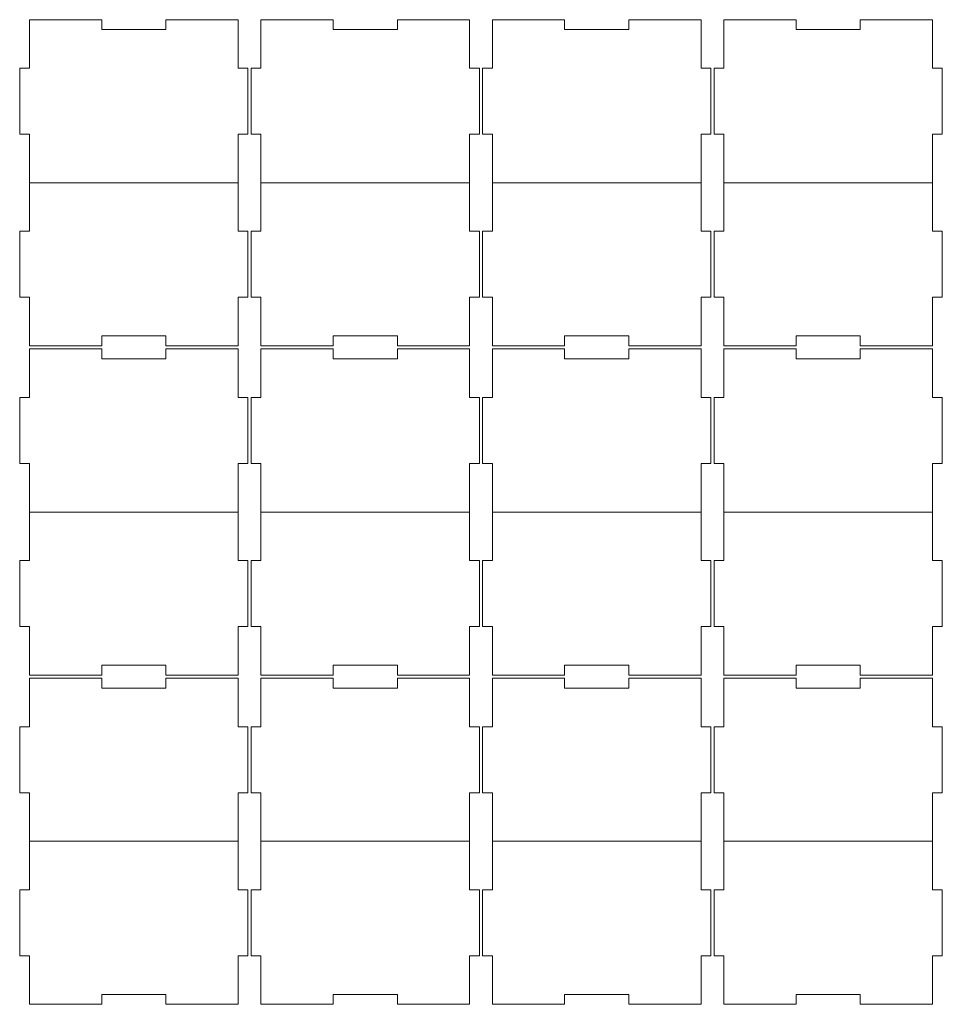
# Model space of a CAD drawing. Header units: millimetres. Extents: x -811 to 1340, y -192 to 870.
# Tile 650 of 656: x 793 to 1076, y 115 to 417. Entities that reach past the tile are written whole.
import ezdxf

# ---------------------------------------------------------------- set-up
doc = ezdxf.new("R2010")
doc.units = ezdxf.units.MM
doc.header["$MEASUREMENT"] = 0
doc.layers.add('layer 1', color=7, linetype='Continuous')

msp = doc.modelspace()

# ---------------------------------------------------------------- linework, layer by layer
at = {"layer": 'layer 1', "color": 250, "lineweight": 9}
for points, knots in [([(837.4125, 417.0378), (837.4125, 417.0378), (859.5625, 417.0378), (859.5625, 417.0378), (859.5625, 417.0378), (859.5625, 417.0378), (859.5625, 402.1878), (859.5625, 402.1878), (859.5625, 402.1878), (859.5625, 402.1878), (862.5625, 402.1878), (862.5625, 402.1878), (862.5625, 402.1878), (862.5625, 402.1878), (862.5625, 381.8878), (862.5625, 381.8878), (862.5625, 381.8878), (862.5625, 381.8878), (859.5625, 381.8878), (859.5625, 381.8878), (859.5625, 381.8878), (859.5625, 381.8878), (859.5625, 367.0378), (859.5625, 367.0378), (859.5625, 367.0378), (859.5625, 367.0378), (795.5625, 367.0378), (795.5625, 367.0378), (795.5625, 367.0378), (795.5625, 367.0378), (795.5625, 381.8878), (795.5625, 381.8878), (795.5625, 381.8878), (795.5625, 381.8878), (792.5625, 381.8878), (792.5625, 381.8878), (792.5625, 381.8878), (792.5625, 381.8878), (792.5625, 402.1878), (792.5625, 402.1878), (792.5625, 402.1878), (792.5625, 402.1878), (795.5625, 402.1878), (795.5625, 402.1878), (795.5625, 402.1878), (795.5625, 402.1878), (795.5625, 417.0378), (795.5625, 417.0378), (795.5625, 417.0378), (795.5625, 417.0378), (817.7125, 417.0378), (817.7125, 417.0378), (817.7125, 417.0378), (817.7125, 417.0378), (817.7125, 414.0378), (817.7125, 414.0378), (817.7125, 414.0378), (817.7125, 414.0378), (837.4125, 414.0378), (837.4125, 414.0378), (837.4125, 414.0378), (837.4125, 414.0378), (837.4125, 417.0378), (837.4125, 417.0378)], [0, 0, 0, 0, 0.05882353, 0.05882353, 0.05882353, 0.05882353, 0.11764706, 0.11764706, 0.11764706, 0.11764706, 0.17647059, 0.17647059, 0.17647059, 0.17647059, 0.23529412, 0.23529412, 0.23529412, 0.23529412, 0.29411765, 0.29411765, 0.29411765, 0.29411765, 0.35294118, 0.35294118, 0.35294118, 0.35294118, 0.41176471, 0.41176471, 0.41176471, 0.41176471, 0.47058824, 0.47058824, 0.47058824, 0.47058824, 0.52941176, 0.52941176, 0.52941176, 0.52941176, 0.58823529, 0.58823529, 0.58823529, 0.58823529, 0.64705882, 0.64705882, 0.64705882, 0.64705882, 0.70588235, 0.70588235, 0.70588235, 0.70588235, 0.76470588, 0.76470588, 0.76470588, 0.76470588, 0.82352941, 0.82352941, 0.82352941, 0.82352941, 0.88235294, 0.88235294, 0.88235294, 0.88235294, 1, 1, 1, 1]), ([(908.4125, 417.0378), (908.4125, 417.0378), (930.5625, 417.0378), (930.5625, 417.0378), (930.5625, 417.0378), (930.5625, 417.0378), (930.5625, 402.1878), (930.5625, 402.1878), (930.5625, 402.1878), (930.5625, 402.1878), (933.5625, 402.1878), (933.5625, 402.1878), (933.5625, 402.1878), (933.5625, 402.1878), (933.5625, 381.8878), (933.5625, 381.8878), (933.5625, 381.8878), (933.5625, 381.8878), (930.5625, 381.8878), (930.5625, 381.8878), (930.5625, 381.8878), (930.5625, 381.8878), (930.5625, 367.0378), (930.5625, 367.0378), (930.5625, 367.0378), (930.5625, 367.0378), (866.5625, 367.0378), (866.5625, 367.0378), (866.5625, 367.0378), (866.5625, 367.0378), (866.5625, 381.8878), (866.5625, 381.8878), (866.5625, 381.8878), (866.5625, 381.8878), (863.5625, 381.8878), (863.5625, 381.8878), (863.5625, 381.8878), (863.5625, 381.8878), (863.5625, 402.1878), (863.5625, 402.1878), (863.5625, 402.1878), (863.5625, 402.1878), (866.5625, 402.1878), (866.5625, 402.1878), (866.5625, 402.1878), (866.5625, 402.1878), (866.5625, 417.0378), (866.5625, 417.0378), (866.5625, 417.0378), (866.5625, 417.0378), (888.7125, 417.0378), (888.7125, 417.0378), (888.7125, 417.0378), (888.7125, 417.0378), (888.7125, 414.0378), (888.7125, 414.0378), (888.7125, 414.0378), (888.7125, 414.0378), (908.4125, 414.0378), (908.4125, 414.0378), (908.4125, 414.0378), (908.4125, 414.0378), (908.4125, 417.0378), (908.4125, 417.0378)], [0, 0, 0, 0, 0.05882353, 0.05882353, 0.05882353, 0.05882353, 0.11764706, 0.11764706, 0.11764706, 0.11764706, 0.17647059, 0.17647059, 0.17647059, 0.17647059, 0.23529412, 0.23529412, 0.23529412, 0.23529412, 0.29411765, 0.29411765, 0.29411765, 0.29411765, 0.35294118, 0.35294118, 0.35294118, 0.35294118, 0.41176471, 0.41176471, 0.41176471, 0.41176471, 0.47058824, 0.47058824, 0.47058824, 0.47058824, 0.52941176, 0.52941176, 0.52941176, 0.52941176, 0.58823529, 0.58823529, 0.58823529, 0.58823529, 0.64705882, 0.64705882, 0.64705882, 0.64705882, 0.70588235, 0.70588235, 0.70588235, 0.70588235, 0.76470588, 0.76470588, 0.76470588, 0.76470588, 0.82352941, 0.82352941, 0.82352941, 0.82352941, 0.88235294, 0.88235294, 0.88235294, 0.88235294, 1, 1, 1, 1]), ([(979.4125, 417.0378), (979.4125, 417.0378), (1001.5625, 417.0378), (1001.5625, 417.0378), (1001.5625, 417.0378), (1001.5625, 417.0378), (1001.5625, 402.1878), (1001.5625, 402.1878), (1001.5625, 402.1878), (1001.5625, 402.1878), (1004.5625, 402.1878), (1004.5625, 402.1878), (1004.5625, 402.1878), (1004.5625, 402.1878), (1004.5625, 381.8878), (1004.5625, 381.8878), (1004.5625, 381.8878), (1004.5625, 381.8878), (1001.5625, 381.8878), (1001.5625, 381.8878), (1001.5625, 381.8878), (1001.5625, 381.8878), (1001.5625, 367.0378), (1001.5625, 367.0378), (1001.5625, 367.0378), (1001.5625, 367.0378), (937.5625, 367.0378), (937.5625, 367.0378), (937.5625, 367.0378), (937.5625, 367.0378), (937.5625, 381.8878), (937.5625, 381.8878), (937.5625, 381.8878), (937.5625, 381.8878), (934.5625, 381.8878), (934.5625, 381.8878), (934.5625, 381.8878), (934.5625, 381.8878), (934.5625, 402.1878), (934.5625, 402.1878), (934.5625, 402.1878), (934.5625, 402.1878), (937.5625, 402.1878), (937.5625, 402.1878), (937.5625, 402.1878), (937.5625, 402.1878), (937.5625, 417.0378), (937.5625, 417.0378), (937.5625, 417.0378), (937.5625, 417.0378), (959.7125, 417.0378), (959.7125, 417.0378), (959.7125, 417.0378), (959.7125, 417.0378), (959.7125, 414.0378), (959.7125, 414.0378), (959.7125, 414.0378), (959.7125, 414.0378), (979.4125, 414.0378), (979.4125, 414.0378), (979.4125, 414.0378), (979.4125, 414.0378), (979.4125, 417.0378), (979.4125, 417.0378)], [0, 0, 0, 0, 0.05882353, 0.05882353, 0.05882353, 0.05882353, 0.11764706, 0.11764706, 0.11764706, 0.11764706, 0.17647059, 0.17647059, 0.17647059, 0.17647059, 0.23529412, 0.23529412, 0.23529412, 0.23529412, 0.29411765, 0.29411765, 0.29411765, 0.29411765, 0.35294118, 0.35294118, 0.35294118, 0.35294118, 0.41176471, 0.41176471, 0.41176471, 0.41176471, 0.47058824, 0.47058824, 0.47058824, 0.47058824, 0.52941176, 0.52941176, 0.52941176, 0.52941176, 0.58823529, 0.58823529, 0.58823529, 0.58823529, 0.64705882, 0.64705882, 0.64705882, 0.64705882, 0.70588235, 0.70588235, 0.70588235, 0.70588235, 0.76470588, 0.76470588, 0.76470588, 0.76470588, 0.82352941, 0.82352941, 0.82352941, 0.82352941, 0.88235294, 0.88235294, 0.88235294, 0.88235294, 1, 1, 1, 1]), ([(1050.4125, 417.0378), (1050.4125, 417.0378), (1072.5625, 417.0378), (1072.5625, 417.0378), (1072.5625, 417.0378), (1072.5625, 417.0378), (1072.5625, 402.1878), (1072.5625, 402.1878), (1072.5625, 402.1878), (1072.5625, 402.1878), (1075.5625, 402.1878), (1075.5625, 402.1878), (1075.5625, 402.1878), (1075.5625, 402.1878), (1075.5625, 381.8878), (1075.5625, 381.8878), (1075.5625, 381.8878), (1075.5625, 381.8878), (1072.5625, 381.8878), (1072.5625, 381.8878), (1072.5625, 381.8878), (1072.5625, 381.8878), (1072.5625, 367.0378), (1072.5625, 367.0378), (1072.5625, 367.0378), (1072.5625, 367.0378), (1008.5625, 367.0378), (1008.5625, 367.0378), (1008.5625, 367.0378), (1008.5625, 367.0378), (1008.5625, 381.8878), (1008.5625, 381.8878), (1008.5625, 381.8878), (1008.5625, 381.8878), (1005.5625, 381.8878), (1005.5625, 381.8878), (1005.5625, 381.8878), (1005.5625, 381.8878), (1005.5625, 402.1878), (1005.5625, 402.1878), (1005.5625, 402.1878), (1005.5625, 402.1878), (1008.5625, 402.1878), (1008.5625, 402.1878), (1008.5625, 402.1878), (1008.5625, 402.1878), (1008.5625, 417.0378), (1008.5625, 417.0378), (1008.5625, 417.0378), (1008.5625, 417.0378), (1030.7125, 417.0378), (1030.7125, 417.0378), (1030.7125, 417.0378), (1030.7125, 417.0378), (1030.7125, 414.0378), (1030.7125, 414.0378), (1030.7125, 414.0378), (1030.7125, 414.0378), (1050.4125, 414.0378), (1050.4125, 414.0378), (1050.4125, 414.0378), (1050.4125, 414.0378), (1050.4125, 417.0378), (1050.4125, 417.0378)], [0, 0, 0, 0, 0.05882353, 0.05882353, 0.05882353, 0.05882353, 0.11764706, 0.11764706, 0.11764706, 0.11764706, 0.17647059, 0.17647059, 0.17647059, 0.17647059, 0.23529412, 0.23529412, 0.23529412, 0.23529412, 0.29411765, 0.29411765, 0.29411765, 0.29411765, 0.35294118, 0.35294118, 0.35294118, 0.35294118, 0.41176471, 0.41176471, 0.41176471, 0.41176471, 0.47058824, 0.47058824, 0.47058824, 0.47058824, 0.52941176, 0.52941176, 0.52941176, 0.52941176, 0.58823529, 0.58823529, 0.58823529, 0.58823529, 0.64705882, 0.64705882, 0.64705882, 0.64705882, 0.70588235, 0.70588235, 0.70588235, 0.70588235, 0.76470588, 0.76470588, 0.76470588, 0.76470588, 0.82352941, 0.82352941, 0.82352941, 0.82352941, 0.88235294, 0.88235294, 0.88235294, 0.88235294, 1, 1, 1, 1]), ([(859.5625, 367.0378), (859.5625, 367.0378), (859.5625, 352.1878), (859.5625, 352.1878), (859.5625, 352.1878), (859.5625, 352.1878), (862.5625, 352.1878), (862.5625, 352.1878), (862.5625, 352.1878), (862.5625, 352.1878), (862.5625, 331.8878), (862.5625, 331.8878), (862.5625, 331.8878), (862.5625, 331.8878), (859.5625, 331.8878), (859.5625, 331.8878), (859.5625, 331.8878), (859.5625, 331.8878), (859.5625, 317.0378), (859.5625, 317.0378), (859.5625, 317.0378), (859.5625, 317.0378), (837.4125, 317.0378), (837.4125, 317.0378), (837.4125, 317.0378), (837.4125, 317.0378), (837.4125, 320.0378), (837.4125, 320.0378), (837.4125, 320.0378), (837.4125, 320.0378), (817.7125, 320.0378), (817.7125, 320.0378), (817.7125, 320.0378), (817.7125, 320.0378), (817.7125, 317.0378), (817.7125, 317.0378), (817.7125, 317.0378), (817.7125, 317.0378), (795.5625, 317.0378), (795.5625, 317.0378), (795.5625, 317.0378), (795.5625, 317.0378), (795.5625, 331.8878), (795.5625, 331.8878), (795.5625, 331.8878), (795.5625, 331.8878), (792.5625, 331.8878), (792.5625, 331.8878), (792.5625, 331.8878), (792.5625, 331.8878), (792.5625, 352.1878), (792.5625, 352.1878), (792.5625, 352.1878), (792.5625, 352.1878), (795.5625, 352.1878), (795.5625, 352.1878), (795.5625, 352.1878), (795.5625, 352.1878), (795.5625, 367.0378), (795.5625, 367.0378)], [0, 0, 0, 0, 0.0625, 0.0625, 0.0625, 0.0625, 0.125, 0.125, 0.125, 0.125, 0.1875, 0.1875, 0.1875, 0.1875, 0.25, 0.25, 0.25, 0.25, 0.3125, 0.3125, 0.3125, 0.3125, 0.375, 0.375, 0.375, 0.375, 0.4375, 0.4375, 0.4375, 0.4375, 0.5, 0.5, 0.5, 0.5, 0.5625, 0.5625, 0.5625, 0.5625, 0.625, 0.625, 0.625, 0.625, 0.6875, 0.6875, 0.6875, 0.6875, 0.75, 0.75, 0.75, 0.75, 0.8125, 0.8125, 0.8125, 0.8125, 0.875, 0.875, 0.875, 0.875, 1, 1, 1, 1]), ([(930.5625, 367.0378), (930.5625, 367.0378), (930.5625, 352.1878), (930.5625, 352.1878), (930.5625, 352.1878), (930.5625, 352.1878), (933.5625, 352.1878), (933.5625, 352.1878), (933.5625, 352.1878), (933.5625, 352.1878), (933.5625, 331.8878), (933.5625, 331.8878), (933.5625, 331.8878), (933.5625, 331.8878), (930.5625, 331.8878), (930.5625, 331.8878), (930.5625, 331.8878), (930.5625, 331.8878), (930.5625, 317.0378), (930.5625, 317.0378), (930.5625, 317.0378), (930.5625, 317.0378), (908.4125, 317.0378), (908.4125, 317.0378), (908.4125, 317.0378), (908.4125, 317.0378), (908.4125, 320.0378), (908.4125, 320.0378), (908.4125, 320.0378), (908.4125, 320.0378), (888.7125, 320.0378), (888.7125, 320.0378), (888.7125, 320.0378), (888.7125, 320.0378), (888.7125, 317.0378), (888.7125, 317.0378), (888.7125, 317.0378), (888.7125, 317.0378), (866.5625, 317.0378), (866.5625, 317.0378), (866.5625, 317.0378), (866.5625, 317.0378), (866.5625, 331.8878), (866.5625, 331.8878), (866.5625, 331.8878), (866.5625, 331.8878), (863.5625, 331.8878), (863.5625, 331.8878), (863.5625, 331.8878), (863.5625, 331.8878), (863.5625, 352.1878), (863.5625, 352.1878), (863.5625, 352.1878), (863.5625, 352.1878), (866.5625, 352.1878), (866.5625, 352.1878), (866.5625, 352.1878), (866.5625, 352.1878), (866.5625, 367.0378), (866.5625, 367.0378)], [0, 0, 0, 0, 0.0625, 0.0625, 0.0625, 0.0625, 0.125, 0.125, 0.125, 0.125, 0.1875, 0.1875, 0.1875, 0.1875, 0.25, 0.25, 0.25, 0.25, 0.3125, 0.3125, 0.3125, 0.3125, 0.375, 0.375, 0.375, 0.375, 0.4375, 0.4375, 0.4375, 0.4375, 0.5, 0.5, 0.5, 0.5, 0.5625, 0.5625, 0.5625, 0.5625, 0.625, 0.625, 0.625, 0.625, 0.6875, 0.6875, 0.6875, 0.6875, 0.75, 0.75, 0.75, 0.75, 0.8125, 0.8125, 0.8125, 0.8125, 0.875, 0.875, 0.875, 0.875, 1, 1, 1, 1]), ([(1001.5625, 367.0378), (1001.5625, 367.0378), (1001.5625, 352.1878), (1001.5625, 352.1878), (1001.5625, 352.1878), (1001.5625, 352.1878), (1004.5625, 352.1878), (1004.5625, 352.1878), (1004.5625, 352.1878), (1004.5625, 352.1878), (1004.5625, 331.8878), (1004.5625, 331.8878), (1004.5625, 331.8878), (1004.5625, 331.8878), (1001.5625, 331.8878), (1001.5625, 331.8878), (1001.5625, 331.8878), (1001.5625, 331.8878), (1001.5625, 317.0378), (1001.5625, 317.0378), (1001.5625, 317.0378), (1001.5625, 317.0378), (979.4125, 317.0378), (979.4125, 317.0378), (979.4125, 317.0378), (979.4125, 317.0378), (979.4125, 320.0378), (979.4125, 320.0378), (979.4125, 320.0378), (979.4125, 320.0378), (959.7125, 320.0378), (959.7125, 320.0378), (959.7125, 320.0378), (959.7125, 320.0378), (959.7125, 317.0378), (959.7125, 317.0378), (959.7125, 317.0378), (959.7125, 317.0378), (937.5625, 317.0378), (937.5625, 317.0378), (937.5625, 317.0378), (937.5625, 317.0378), (937.5625, 331.8878), (937.5625, 331.8878), (937.5625, 331.8878), (937.5625, 331.8878), (934.5625, 331.8878), (934.5625, 331.8878), (934.5625, 331.8878), (934.5625, 331.8878), (934.5625, 352.1878), (934.5625, 352.1878), (934.5625, 352.1878), (934.5625, 352.1878), (937.5625, 352.1878), (937.5625, 352.1878), (937.5625, 352.1878), (937.5625, 352.1878), (937.5625, 367.0378), (937.5625, 367.0378)], [0, 0, 0, 0, 0.0625, 0.0625, 0.0625, 0.0625, 0.125, 0.125, 0.125, 0.125, 0.1875, 0.1875, 0.1875, 0.1875, 0.25, 0.25, 0.25, 0.25, 0.3125, 0.3125, 0.3125, 0.3125, 0.375, 0.375, 0.375, 0.375, 0.4375, 0.4375, 0.4375, 0.4375, 0.5, 0.5, 0.5, 0.5, 0.5625, 0.5625, 0.5625, 0.5625, 0.625, 0.625, 0.625, 0.625, 0.6875, 0.6875, 0.6875, 0.6875, 0.75, 0.75, 0.75, 0.75, 0.8125, 0.8125, 0.8125, 0.8125, 0.875, 0.875, 0.875, 0.875, 1, 1, 1, 1]), ([(1072.5625, 367.0378), (1072.5625, 367.0378), (1072.5625, 352.1878), (1072.5625, 352.1878), (1072.5625, 352.1878), (1072.5625, 352.1878), (1075.5625, 352.1878), (1075.5625, 352.1878), (1075.5625, 352.1878), (1075.5625, 352.1878), (1075.5625, 331.8878), (1075.5625, 331.8878), (1075.5625, 331.8878), (1075.5625, 331.8878), (1072.5625, 331.8878), (1072.5625, 331.8878), (1072.5625, 331.8878), (1072.5625, 331.8878), (1072.5625, 317.0378), (1072.5625, 317.0378), (1072.5625, 317.0378), (1072.5625, 317.0378), (1050.4125, 317.0378), (1050.4125, 317.0378), (1050.4125, 317.0378), (1050.4125, 317.0378), (1050.4125, 320.0378), (1050.4125, 320.0378), (1050.4125, 320.0378), (1050.4125, 320.0378), (1030.7125, 320.0378), (1030.7125, 320.0378), (1030.7125, 320.0378), (1030.7125, 320.0378), (1030.7125, 317.0378), (1030.7125, 317.0378), (1030.7125, 317.0378), (1030.7125, 317.0378), (1008.5625, 317.0378), (1008.5625, 317.0378), (1008.5625, 317.0378), (1008.5625, 317.0378), (1008.5625, 331.8878), (1008.5625, 331.8878), (1008.5625, 331.8878), (1008.5625, 331.8878), (1005.5625, 331.8878), (1005.5625, 331.8878), (1005.5625, 331.8878), (1005.5625, 331.8878), (1005.5625, 352.1878), (1005.5625, 352.1878), (1005.5625, 352.1878), (1005.5625, 352.1878), (1008.5625, 352.1878), (1008.5625, 352.1878), (1008.5625, 352.1878), (1008.5625, 352.1878), (1008.5625, 367.0378), (1008.5625, 367.0378)], [0, 0, 0, 0, 0.0625, 0.0625, 0.0625, 0.0625, 0.125, 0.125, 0.125, 0.125, 0.1875, 0.1875, 0.1875, 0.1875, 0.25, 0.25, 0.25, 0.25, 0.3125, 0.3125, 0.3125, 0.3125, 0.375, 0.375, 0.375, 0.375, 0.4375, 0.4375, 0.4375, 0.4375, 0.5, 0.5, 0.5, 0.5, 0.5625, 0.5625, 0.5625, 0.5625, 0.625, 0.625, 0.625, 0.625, 0.6875, 0.6875, 0.6875, 0.6875, 0.75, 0.75, 0.75, 0.75, 0.8125, 0.8125, 0.8125, 0.8125, 0.875, 0.875, 0.875, 0.875, 1, 1, 1, 1]), ([(837.4125, 316.0378), (837.4125, 316.0378), (859.5625, 316.0378), (859.5625, 316.0378), (859.5625, 316.0378), (859.5625, 316.0378), (859.5625, 301.1878), (859.5625, 301.1878), (859.5625, 301.1878), (859.5625, 301.1878), (862.5625, 301.1878), (862.5625, 301.1878), (862.5625, 301.1878), (862.5625, 301.1878), (862.5625, 280.8878), (862.5625, 280.8878), (862.5625, 280.8878), (862.5625, 280.8878), (859.5625, 280.8878), (859.5625, 280.8878), (859.5625, 280.8878), (859.5625, 280.8878), (859.5625, 266.0378), (859.5625, 266.0378), (859.5625, 266.0378), (859.5625, 266.0378), (795.5625, 266.0378), (795.5625, 266.0378), (795.5625, 266.0378), (795.5625, 266.0378), (795.5625, 280.8878), (795.5625, 280.8878), (795.5625, 280.8878), (795.5625, 280.8878), (792.5625, 280.8878), (792.5625, 280.8878), (792.5625, 280.8878), (792.5625, 280.8878), (792.5625, 301.1878), (792.5625, 301.1878), (792.5625, 301.1878), (792.5625, 301.1878), (795.5625, 301.1878), (795.5625, 301.1878), (795.5625, 301.1878), (795.5625, 301.1878), (795.5625, 316.0378), (795.5625, 316.0378), (795.5625, 316.0378), (795.5625, 316.0378), (817.7125, 316.0378), (817.7125, 316.0378), (817.7125, 316.0378), (817.7125, 316.0378), (817.7125, 313.0378), (817.7125, 313.0378), (817.7125, 313.0378), (817.7125, 313.0378), (837.4125, 313.0378), (837.4125, 313.0378), (837.4125, 313.0378), (837.4125, 313.0378), (837.4125, 316.0378), (837.4125, 316.0378)], [0, 0, 0, 0, 0.05882353, 0.05882353, 0.05882353, 0.05882353, 0.11764706, 0.11764706, 0.11764706, 0.11764706, 0.17647059, 0.17647059, 0.17647059, 0.17647059, 0.23529412, 0.23529412, 0.23529412, 0.23529412, 0.29411765, 0.29411765, 0.29411765, 0.29411765, 0.35294118, 0.35294118, 0.35294118, 0.35294118, 0.41176471, 0.41176471, 0.41176471, 0.41176471, 0.47058824, 0.47058824, 0.47058824, 0.47058824, 0.52941176, 0.52941176, 0.52941176, 0.52941176, 0.58823529, 0.58823529, 0.58823529, 0.58823529, 0.64705882, 0.64705882, 0.64705882, 0.64705882, 0.70588235, 0.70588235, 0.70588235, 0.70588235, 0.76470588, 0.76470588, 0.76470588, 0.76470588, 0.82352941, 0.82352941, 0.82352941, 0.82352941, 0.88235294, 0.88235294, 0.88235294, 0.88235294, 1, 1, 1, 1]), ([(908.4125, 316.0378), (908.4125, 316.0378), (930.5625, 316.0378), (930.5625, 316.0378), (930.5625, 316.0378), (930.5625, 316.0378), (930.5625, 301.1878), (930.5625, 301.1878), (930.5625, 301.1878), (930.5625, 301.1878), (933.5625, 301.1878), (933.5625, 301.1878), (933.5625, 301.1878), (933.5625, 301.1878), (933.5625, 280.8878), (933.5625, 280.8878), (933.5625, 280.8878), (933.5625, 280.8878), (930.5625, 280.8878), (930.5625, 280.8878), (930.5625, 280.8878), (930.5625, 280.8878), (930.5625, 266.0378), (930.5625, 266.0378), (930.5625, 266.0378), (930.5625, 266.0378), (866.5625, 266.0378), (866.5625, 266.0378), (866.5625, 266.0378), (866.5625, 266.0378), (866.5625, 280.8878), (866.5625, 280.8878), (866.5625, 280.8878), (866.5625, 280.8878), (863.5625, 280.8878), (863.5625, 280.8878), (863.5625, 280.8878), (863.5625, 280.8878), (863.5625, 301.1878), (863.5625, 301.1878), (863.5625, 301.1878), (863.5625, 301.1878), (866.5625, 301.1878), (866.5625, 301.1878), (866.5625, 301.1878), (866.5625, 301.1878), (866.5625, 316.0378), (866.5625, 316.0378), (866.5625, 316.0378), (866.5625, 316.0378), (888.7125, 316.0378), (888.7125, 316.0378), (888.7125, 316.0378), (888.7125, 316.0378), (888.7125, 313.0378), (888.7125, 313.0378), (888.7125, 313.0378), (888.7125, 313.0378), (908.4125, 313.0378), (908.4125, 313.0378), (908.4125, 313.0378), (908.4125, 313.0378), (908.4125, 316.0378), (908.4125, 316.0378)], [0, 0, 0, 0, 0.05882353, 0.05882353, 0.05882353, 0.05882353, 0.11764706, 0.11764706, 0.11764706, 0.11764706, 0.17647059, 0.17647059, 0.17647059, 0.17647059, 0.23529412, 0.23529412, 0.23529412, 0.23529412, 0.29411765, 0.29411765, 0.29411765, 0.29411765, 0.35294118, 0.35294118, 0.35294118, 0.35294118, 0.41176471, 0.41176471, 0.41176471, 0.41176471, 0.47058824, 0.47058824, 0.47058824, 0.47058824, 0.52941176, 0.52941176, 0.52941176, 0.52941176, 0.58823529, 0.58823529, 0.58823529, 0.58823529, 0.64705882, 0.64705882, 0.64705882, 0.64705882, 0.70588235, 0.70588235, 0.70588235, 0.70588235, 0.76470588, 0.76470588, 0.76470588, 0.76470588, 0.82352941, 0.82352941, 0.82352941, 0.82352941, 0.88235294, 0.88235294, 0.88235294, 0.88235294, 1, 1, 1, 1]), ([(979.4125, 316.0378), (979.4125, 316.0378), (1001.5625, 316.0378), (1001.5625, 316.0378), (1001.5625, 316.0378), (1001.5625, 316.0378), (1001.5625, 301.1878), (1001.5625, 301.1878), (1001.5625, 301.1878), (1001.5625, 301.1878), (1004.5625, 301.1878), (1004.5625, 301.1878), (1004.5625, 301.1878), (1004.5625, 301.1878), (1004.5625, 280.8878), (1004.5625, 280.8878), (1004.5625, 280.8878), (1004.5625, 280.8878), (1001.5625, 280.8878), (1001.5625, 280.8878), (1001.5625, 280.8878), (1001.5625, 280.8878), (1001.5625, 266.0378), (1001.5625, 266.0378), (1001.5625, 266.0378), (1001.5625, 266.0378), (937.5625, 266.0378), (937.5625, 266.0378), (937.5625, 266.0378), (937.5625, 266.0378), (937.5625, 280.8878), (937.5625, 280.8878), (937.5625, 280.8878), (937.5625, 280.8878), (934.5625, 280.8878), (934.5625, 280.8878), (934.5625, 280.8878), (934.5625, 280.8878), (934.5625, 301.1878), (934.5625, 301.1878), (934.5625, 301.1878), (934.5625, 301.1878), (937.5625, 301.1878), (937.5625, 301.1878), (937.5625, 301.1878), (937.5625, 301.1878), (937.5625, 316.0378), (937.5625, 316.0378), (937.5625, 316.0378), (937.5625, 316.0378), (959.7125, 316.0378), (959.7125, 316.0378), (959.7125, 316.0378), (959.7125, 316.0378), (959.7125, 313.0378), (959.7125, 313.0378), (959.7125, 313.0378), (959.7125, 313.0378), (979.4125, 313.0378), (979.4125, 313.0378), (979.4125, 313.0378), (979.4125, 313.0378), (979.4125, 316.0378), (979.4125, 316.0378)], [0, 0, 0, 0, 0.05882353, 0.05882353, 0.05882353, 0.05882353, 0.11764706, 0.11764706, 0.11764706, 0.11764706, 0.17647059, 0.17647059, 0.17647059, 0.17647059, 0.23529412, 0.23529412, 0.23529412, 0.23529412, 0.29411765, 0.29411765, 0.29411765, 0.29411765, 0.35294118, 0.35294118, 0.35294118, 0.35294118, 0.41176471, 0.41176471, 0.41176471, 0.41176471, 0.47058824, 0.47058824, 0.47058824, 0.47058824, 0.52941176, 0.52941176, 0.52941176, 0.52941176, 0.58823529, 0.58823529, 0.58823529, 0.58823529, 0.64705882, 0.64705882, 0.64705882, 0.64705882, 0.70588235, 0.70588235, 0.70588235, 0.70588235, 0.76470588, 0.76470588, 0.76470588, 0.76470588, 0.82352941, 0.82352941, 0.82352941, 0.82352941, 0.88235294, 0.88235294, 0.88235294, 0.88235294, 1, 1, 1, 1]), ([(1050.4125, 316.0378), (1050.4125, 316.0378), (1072.5625, 316.0378), (1072.5625, 316.0378), (1072.5625, 316.0378), (1072.5625, 316.0378), (1072.5625, 301.1878), (1072.5625, 301.1878), (1072.5625, 301.1878), (1072.5625, 301.1878), (1075.5625, 301.1878), (1075.5625, 301.1878), (1075.5625, 301.1878), (1075.5625, 301.1878), (1075.5625, 280.8878), (1075.5625, 280.8878), (1075.5625, 280.8878), (1075.5625, 280.8878), (1072.5625, 280.8878), (1072.5625, 280.8878), (1072.5625, 280.8878), (1072.5625, 280.8878), (1072.5625, 266.0378), (1072.5625, 266.0378), (1072.5625, 266.0378), (1072.5625, 266.0378), (1008.5625, 266.0378), (1008.5625, 266.0378), (1008.5625, 266.0378), (1008.5625, 266.0378), (1008.5625, 280.8878), (1008.5625, 280.8878), (1008.5625, 280.8878), (1008.5625, 280.8878), (1005.5625, 280.8878), (1005.5625, 280.8878), (1005.5625, 280.8878), (1005.5625, 280.8878), (1005.5625, 301.1878), (1005.5625, 301.1878), (1005.5625, 301.1878), (1005.5625, 301.1878), (1008.5625, 301.1878), (1008.5625, 301.1878), (1008.5625, 301.1878), (1008.5625, 301.1878), (1008.5625, 316.0378), (1008.5625, 316.0378), (1008.5625, 316.0378), (1008.5625, 316.0378), (1030.7125, 316.0378), (1030.7125, 316.0378), (1030.7125, 316.0378), (1030.7125, 316.0378), (1030.7125, 313.0378), (1030.7125, 313.0378), (1030.7125, 313.0378), (1030.7125, 313.0378), (1050.4125, 313.0378), (1050.4125, 313.0378), (1050.4125, 313.0378), (1050.4125, 313.0378), (1050.4125, 316.0378), (1050.4125, 316.0378)], [0, 0, 0, 0, 0.05882353, 0.05882353, 0.05882353, 0.05882353, 0.11764706, 0.11764706, 0.11764706, 0.11764706, 0.17647059, 0.17647059, 0.17647059, 0.17647059, 0.23529412, 0.23529412, 0.23529412, 0.23529412, 0.29411765, 0.29411765, 0.29411765, 0.29411765, 0.35294118, 0.35294118, 0.35294118, 0.35294118, 0.41176471, 0.41176471, 0.41176471, 0.41176471, 0.47058824, 0.47058824, 0.47058824, 0.47058824, 0.52941176, 0.52941176, 0.52941176, 0.52941176, 0.58823529, 0.58823529, 0.58823529, 0.58823529, 0.64705882, 0.64705882, 0.64705882, 0.64705882, 0.70588235, 0.70588235, 0.70588235, 0.70588235, 0.76470588, 0.76470588, 0.76470588, 0.76470588, 0.82352941, 0.82352941, 0.82352941, 0.82352941, 0.88235294, 0.88235294, 0.88235294, 0.88235294, 1, 1, 1, 1]), ([(859.5625, 266.0378), (859.5625, 266.0378), (859.5625, 251.1878), (859.5625, 251.1878), (859.5625, 251.1878), (859.5625, 251.1878), (862.5625, 251.1878), (862.5625, 251.1878), (862.5625, 251.1878), (862.5625, 251.1878), (862.5625, 230.8878), (862.5625, 230.8878), (862.5625, 230.8878), (862.5625, 230.8878), (859.5625, 230.8878), (859.5625, 230.8878), (859.5625, 230.8878), (859.5625, 230.8878), (859.5625, 216.0378), (859.5625, 216.0378), (859.5625, 216.0378), (859.5625, 216.0378), (837.4125, 216.0378), (837.4125, 216.0378), (837.4125, 216.0378), (837.4125, 216.0378), (837.4125, 219.0378), (837.4125, 219.0378), (837.4125, 219.0378), (837.4125, 219.0378), (817.7125, 219.0378), (817.7125, 219.0378), (817.7125, 219.0378), (817.7125, 219.0378), (817.7125, 216.0378), (817.7125, 216.0378), (817.7125, 216.0378), (817.7125, 216.0378), (795.5625, 216.0378), (795.5625, 216.0378), (795.5625, 216.0378), (795.5625, 216.0378), (795.5625, 230.8878), (795.5625, 230.8878), (795.5625, 230.8878), (795.5625, 230.8878), (792.5625, 230.8878), (792.5625, 230.8878), (792.5625, 230.8878), (792.5625, 230.8878), (792.5625, 251.1878), (792.5625, 251.1878), (792.5625, 251.1878), (792.5625, 251.1878), (795.5625, 251.1878), (795.5625, 251.1878), (795.5625, 251.1878), (795.5625, 251.1878), (795.5625, 266.0378), (795.5625, 266.0378)], [0, 0, 0, 0, 0.0625, 0.0625, 0.0625, 0.0625, 0.125, 0.125, 0.125, 0.125, 0.1875, 0.1875, 0.1875, 0.1875, 0.25, 0.25, 0.25, 0.25, 0.3125, 0.3125, 0.3125, 0.3125, 0.375, 0.375, 0.375, 0.375, 0.4375, 0.4375, 0.4375, 0.4375, 0.5, 0.5, 0.5, 0.5, 0.5625, 0.5625, 0.5625, 0.5625, 0.625, 0.625, 0.625, 0.625, 0.6875, 0.6875, 0.6875, 0.6875, 0.75, 0.75, 0.75, 0.75, 0.8125, 0.8125, 0.8125, 0.8125, 0.875, 0.875, 0.875, 0.875, 1, 1, 1, 1]), ([(930.5625, 266.0378), (930.5625, 266.0378), (930.5625, 251.1878), (930.5625, 251.1878), (930.5625, 251.1878), (930.5625, 251.1878), (933.5625, 251.1878), (933.5625, 251.1878), (933.5625, 251.1878), (933.5625, 251.1878), (933.5625, 230.8878), (933.5625, 230.8878), (933.5625, 230.8878), (933.5625, 230.8878), (930.5625, 230.8878), (930.5625, 230.8878), (930.5625, 230.8878), (930.5625, 230.8878), (930.5625, 216.0378), (930.5625, 216.0378), (930.5625, 216.0378), (930.5625, 216.0378), (908.4125, 216.0378), (908.4125, 216.0378), (908.4125, 216.0378), (908.4125, 216.0378), (908.4125, 219.0378), (908.4125, 219.0378), (908.4125, 219.0378), (908.4125, 219.0378), (888.7125, 219.0378), (888.7125, 219.0378), (888.7125, 219.0378), (888.7125, 219.0378), (888.7125, 216.0378), (888.7125, 216.0378), (888.7125, 216.0378), (888.7125, 216.0378), (866.5625, 216.0378), (866.5625, 216.0378), (866.5625, 216.0378), (866.5625, 216.0378), (866.5625, 230.8878), (866.5625, 230.8878), (866.5625, 230.8878), (866.5625, 230.8878), (863.5625, 230.8878), (863.5625, 230.8878), (863.5625, 230.8878), (863.5625, 230.8878), (863.5625, 251.1878), (863.5625, 251.1878), (863.5625, 251.1878), (863.5625, 251.1878), (866.5625, 251.1878), (866.5625, 251.1878), (866.5625, 251.1878), (866.5625, 251.1878), (866.5625, 266.0378), (866.5625, 266.0378)], [0, 0, 0, 0, 0.0625, 0.0625, 0.0625, 0.0625, 0.125, 0.125, 0.125, 0.125, 0.1875, 0.1875, 0.1875, 0.1875, 0.25, 0.25, 0.25, 0.25, 0.3125, 0.3125, 0.3125, 0.3125, 0.375, 0.375, 0.375, 0.375, 0.4375, 0.4375, 0.4375, 0.4375, 0.5, 0.5, 0.5, 0.5, 0.5625, 0.5625, 0.5625, 0.5625, 0.625, 0.625, 0.625, 0.625, 0.6875, 0.6875, 0.6875, 0.6875, 0.75, 0.75, 0.75, 0.75, 0.8125, 0.8125, 0.8125, 0.8125, 0.875, 0.875, 0.875, 0.875, 1, 1, 1, 1]), ([(1001.5625, 266.0378), (1001.5625, 266.0378), (1001.5625, 251.1878), (1001.5625, 251.1878), (1001.5625, 251.1878), (1001.5625, 251.1878), (1004.5625, 251.1878), (1004.5625, 251.1878), (1004.5625, 251.1878), (1004.5625, 251.1878), (1004.5625, 230.8878), (1004.5625, 230.8878), (1004.5625, 230.8878), (1004.5625, 230.8878), (1001.5625, 230.8878), (1001.5625, 230.8878), (1001.5625, 230.8878), (1001.5625, 230.8878), (1001.5625, 216.0378), (1001.5625, 216.0378), (1001.5625, 216.0378), (1001.5625, 216.0378), (979.4125, 216.0378), (979.4125, 216.0378), (979.4125, 216.0378), (979.4125, 216.0378), (979.4125, 219.0378), (979.4125, 219.0378), (979.4125, 219.0378), (979.4125, 219.0378), (959.7125, 219.0378), (959.7125, 219.0378), (959.7125, 219.0378), (959.7125, 219.0378), (959.7125, 216.0378), (959.7125, 216.0378), (959.7125, 216.0378), (959.7125, 216.0378), (937.5625, 216.0378), (937.5625, 216.0378), (937.5625, 216.0378), (937.5625, 216.0378), (937.5625, 230.8878), (937.5625, 230.8878), (937.5625, 230.8878), (937.5625, 230.8878), (934.5625, 230.8878), (934.5625, 230.8878), (934.5625, 230.8878), (934.5625, 230.8878), (934.5625, 251.1878), (934.5625, 251.1878), (934.5625, 251.1878), (934.5625, 251.1878), (937.5625, 251.1878), (937.5625, 251.1878), (937.5625, 251.1878), (937.5625, 251.1878), (937.5625, 266.0378), (937.5625, 266.0378)], [0, 0, 0, 0, 0.0625, 0.0625, 0.0625, 0.0625, 0.125, 0.125, 0.125, 0.125, 0.1875, 0.1875, 0.1875, 0.1875, 0.25, 0.25, 0.25, 0.25, 0.3125, 0.3125, 0.3125, 0.3125, 0.375, 0.375, 0.375, 0.375, 0.4375, 0.4375, 0.4375, 0.4375, 0.5, 0.5, 0.5, 0.5, 0.5625, 0.5625, 0.5625, 0.5625, 0.625, 0.625, 0.625, 0.625, 0.6875, 0.6875, 0.6875, 0.6875, 0.75, 0.75, 0.75, 0.75, 0.8125, 0.8125, 0.8125, 0.8125, 0.875, 0.875, 0.875, 0.875, 1, 1, 1, 1]), ([(1072.5625, 266.0378), (1072.5625, 266.0378), (1072.5625, 251.1878), (1072.5625, 251.1878), (1072.5625, 251.1878), (1072.5625, 251.1878), (1075.5625, 251.1878), (1075.5625, 251.1878), (1075.5625, 251.1878), (1075.5625, 251.1878), (1075.5625, 230.8878), (1075.5625, 230.8878), (1075.5625, 230.8878), (1075.5625, 230.8878), (1072.5625, 230.8878), (1072.5625, 230.8878), (1072.5625, 230.8878), (1072.5625, 230.8878), (1072.5625, 216.0378), (1072.5625, 216.0378), (1072.5625, 216.0378), (1072.5625, 216.0378), (1050.4125, 216.0378), (1050.4125, 216.0378), (1050.4125, 216.0378), (1050.4125, 216.0378), (1050.4125, 219.0378), (1050.4125, 219.0378), (1050.4125, 219.0378), (1050.4125, 219.0378), (1030.7125, 219.0378), (1030.7125, 219.0378), (1030.7125, 219.0378), (1030.7125, 219.0378), (1030.7125, 216.0378), (1030.7125, 216.0378), (1030.7125, 216.0378), (1030.7125, 216.0378), (1008.5625, 216.0378), (1008.5625, 216.0378), (1008.5625, 216.0378), (1008.5625, 216.0378), (1008.5625, 230.8878), (1008.5625, 230.8878), (1008.5625, 230.8878), (1008.5625, 230.8878), (1005.5625, 230.8878), (1005.5625, 230.8878), (1005.5625, 230.8878), (1005.5625, 230.8878), (1005.5625, 251.1878), (1005.5625, 251.1878), (1005.5625, 251.1878), (1005.5625, 251.1878), (1008.5625, 251.1878), (1008.5625, 251.1878), (1008.5625, 251.1878), (1008.5625, 251.1878), (1008.5625, 266.0378), (1008.5625, 266.0378)], [0, 0, 0, 0, 0.0625, 0.0625, 0.0625, 0.0625, 0.125, 0.125, 0.125, 0.125, 0.1875, 0.1875, 0.1875, 0.1875, 0.25, 0.25, 0.25, 0.25, 0.3125, 0.3125, 0.3125, 0.3125, 0.375, 0.375, 0.375, 0.375, 0.4375, 0.4375, 0.4375, 0.4375, 0.5, 0.5, 0.5, 0.5, 0.5625, 0.5625, 0.5625, 0.5625, 0.625, 0.625, 0.625, 0.625, 0.6875, 0.6875, 0.6875, 0.6875, 0.75, 0.75, 0.75, 0.75, 0.8125, 0.8125, 0.8125, 0.8125, 0.875, 0.875, 0.875, 0.875, 1, 1, 1, 1]), ([(837.4125, 215.0378), (837.4125, 215.0378), (859.5625, 215.0378), (859.5625, 215.0378), (859.5625, 215.0378), (859.5625, 215.0378), (859.5625, 200.1878), (859.5625, 200.1878), (859.5625, 200.1878), (859.5625, 200.1878), (862.5625, 200.1878), (862.5625, 200.1878), (862.5625, 200.1878), (862.5625, 200.1878), (862.5625, 179.8878), (862.5625, 179.8878), (862.5625, 179.8878), (862.5625, 179.8878), (859.5625, 179.8878), (859.5625, 179.8878), (859.5625, 179.8878), (859.5625, 179.8878), (859.5625, 165.0378), (859.5625, 165.0378), (859.5625, 165.0378), (859.5625, 165.0378), (795.5625, 165.0378), (795.5625, 165.0378), (795.5625, 165.0378), (795.5625, 165.0378), (795.5625, 179.8878), (795.5625, 179.8878), (795.5625, 179.8878), (795.5625, 179.8878), (792.5625, 179.8878), (792.5625, 179.8878), (792.5625, 179.8878), (792.5625, 179.8878), (792.5625, 200.1878), (792.5625, 200.1878), (792.5625, 200.1878), (792.5625, 200.1878), (795.5625, 200.1878), (795.5625, 200.1878), (795.5625, 200.1878), (795.5625, 200.1878), (795.5625, 215.0378), (795.5625, 215.0378), (795.5625, 215.0378), (795.5625, 215.0378), (817.7125, 215.0378), (817.7125, 215.0378), (817.7125, 215.0378), (817.7125, 215.0378), (817.7125, 212.0378), (817.7125, 212.0378), (817.7125, 212.0378), (817.7125, 212.0378), (837.4125, 212.0378), (837.4125, 212.0378), (837.4125, 212.0378), (837.4125, 212.0378), (837.4125, 215.0378), (837.4125, 215.0378)], [0, 0, 0, 0, 0.05882353, 0.05882353, 0.05882353, 0.05882353, 0.11764706, 0.11764706, 0.11764706, 0.11764706, 0.17647059, 0.17647059, 0.17647059, 0.17647059, 0.23529412, 0.23529412, 0.23529412, 0.23529412, 0.29411765, 0.29411765, 0.29411765, 0.29411765, 0.35294118, 0.35294118, 0.35294118, 0.35294118, 0.41176471, 0.41176471, 0.41176471, 0.41176471, 0.47058824, 0.47058824, 0.47058824, 0.47058824, 0.52941176, 0.52941176, 0.52941176, 0.52941176, 0.58823529, 0.58823529, 0.58823529, 0.58823529, 0.64705882, 0.64705882, 0.64705882, 0.64705882, 0.70588235, 0.70588235, 0.70588235, 0.70588235, 0.76470588, 0.76470588, 0.76470588, 0.76470588, 0.82352941, 0.82352941, 0.82352941, 0.82352941, 0.88235294, 0.88235294, 0.88235294, 0.88235294, 1, 1, 1, 1]), ([(908.4125, 215.0378), (908.4125, 215.0378), (930.5625, 215.0378), (930.5625, 215.0378), (930.5625, 215.0378), (930.5625, 215.0378), (930.5625, 200.1878), (930.5625, 200.1878), (930.5625, 200.1878), (930.5625, 200.1878), (933.5625, 200.1878), (933.5625, 200.1878), (933.5625, 200.1878), (933.5625, 200.1878), (933.5625, 179.8878), (933.5625, 179.8878), (933.5625, 179.8878), (933.5625, 179.8878), (930.5625, 179.8878), (930.5625, 179.8878), (930.5625, 179.8878), (930.5625, 179.8878), (930.5625, 165.0378), (930.5625, 165.0378), (930.5625, 165.0378), (930.5625, 165.0378), (866.5625, 165.0378), (866.5625, 165.0378), (866.5625, 165.0378), (866.5625, 165.0378), (866.5625, 179.8878), (866.5625, 179.8878), (866.5625, 179.8878), (866.5625, 179.8878), (863.5625, 179.8878), (863.5625, 179.8878), (863.5625, 179.8878), (863.5625, 179.8878), (863.5625, 200.1878), (863.5625, 200.1878), (863.5625, 200.1878), (863.5625, 200.1878), (866.5625, 200.1878), (866.5625, 200.1878), (866.5625, 200.1878), (866.5625, 200.1878), (866.5625, 215.0378), (866.5625, 215.0378), (866.5625, 215.0378), (866.5625, 215.0378), (888.7125, 215.0378), (888.7125, 215.0378), (888.7125, 215.0378), (888.7125, 215.0378), (888.7125, 212.0378), (888.7125, 212.0378), (888.7125, 212.0378), (888.7125, 212.0378), (908.4125, 212.0378), (908.4125, 212.0378), (908.4125, 212.0378), (908.4125, 212.0378), (908.4125, 215.0378), (908.4125, 215.0378)], [0, 0, 0, 0, 0.05882353, 0.05882353, 0.05882353, 0.05882353, 0.11764706, 0.11764706, 0.11764706, 0.11764706, 0.17647059, 0.17647059, 0.17647059, 0.17647059, 0.23529412, 0.23529412, 0.23529412, 0.23529412, 0.29411765, 0.29411765, 0.29411765, 0.29411765, 0.35294118, 0.35294118, 0.35294118, 0.35294118, 0.41176471, 0.41176471, 0.41176471, 0.41176471, 0.47058824, 0.47058824, 0.47058824, 0.47058824, 0.52941176, 0.52941176, 0.52941176, 0.52941176, 0.58823529, 0.58823529, 0.58823529, 0.58823529, 0.64705882, 0.64705882, 0.64705882, 0.64705882, 0.70588235, 0.70588235, 0.70588235, 0.70588235, 0.76470588, 0.76470588, 0.76470588, 0.76470588, 0.82352941, 0.82352941, 0.82352941, 0.82352941, 0.88235294, 0.88235294, 0.88235294, 0.88235294, 1, 1, 1, 1]), ([(979.4125, 215.0378), (979.4125, 215.0378), (1001.5625, 215.0378), (1001.5625, 215.0378), (1001.5625, 215.0378), (1001.5625, 215.0378), (1001.5625, 200.1878), (1001.5625, 200.1878), (1001.5625, 200.1878), (1001.5625, 200.1878), (1004.5625, 200.1878), (1004.5625, 200.1878), (1004.5625, 200.1878), (1004.5625, 200.1878), (1004.5625, 179.8878), (1004.5625, 179.8878), (1004.5625, 179.8878), (1004.5625, 179.8878), (1001.5625, 179.8878), (1001.5625, 179.8878), (1001.5625, 179.8878), (1001.5625, 179.8878), (1001.5625, 165.0378), (1001.5625, 165.0378), (1001.5625, 165.0378), (1001.5625, 165.0378), (937.5625, 165.0378), (937.5625, 165.0378), (937.5625, 165.0378), (937.5625, 165.0378), (937.5625, 179.8878), (937.5625, 179.8878), (937.5625, 179.8878), (937.5625, 179.8878), (934.5625, 179.8878), (934.5625, 179.8878), (934.5625, 179.8878), (934.5625, 179.8878), (934.5625, 200.1878), (934.5625, 200.1878), (934.5625, 200.1878), (934.5625, 200.1878), (937.5625, 200.1878), (937.5625, 200.1878), (937.5625, 200.1878), (937.5625, 200.1878), (937.5625, 215.0378), (937.5625, 215.0378), (937.5625, 215.0378), (937.5625, 215.0378), (959.7125, 215.0378), (959.7125, 215.0378), (959.7125, 215.0378), (959.7125, 215.0378), (959.7125, 212.0378), (959.7125, 212.0378), (959.7125, 212.0378), (959.7125, 212.0378), (979.4125, 212.0378), (979.4125, 212.0378), (979.4125, 212.0378), (979.4125, 212.0378), (979.4125, 215.0378), (979.4125, 215.0378)], [0, 0, 0, 0, 0.05882353, 0.05882353, 0.05882353, 0.05882353, 0.11764706, 0.11764706, 0.11764706, 0.11764706, 0.17647059, 0.17647059, 0.17647059, 0.17647059, 0.23529412, 0.23529412, 0.23529412, 0.23529412, 0.29411765, 0.29411765, 0.29411765, 0.29411765, 0.35294118, 0.35294118, 0.35294118, 0.35294118, 0.41176471, 0.41176471, 0.41176471, 0.41176471, 0.47058824, 0.47058824, 0.47058824, 0.47058824, 0.52941176, 0.52941176, 0.52941176, 0.52941176, 0.58823529, 0.58823529, 0.58823529, 0.58823529, 0.64705882, 0.64705882, 0.64705882, 0.64705882, 0.70588235, 0.70588235, 0.70588235, 0.70588235, 0.76470588, 0.76470588, 0.76470588, 0.76470588, 0.82352941, 0.82352941, 0.82352941, 0.82352941, 0.88235294, 0.88235294, 0.88235294, 0.88235294, 1, 1, 1, 1]), ([(1050.4125, 215.0378), (1050.4125, 215.0378), (1072.5625, 215.0378), (1072.5625, 215.0378), (1072.5625, 215.0378), (1072.5625, 215.0378), (1072.5625, 200.1878), (1072.5625, 200.1878), (1072.5625, 200.1878), (1072.5625, 200.1878), (1075.5625, 200.1878), (1075.5625, 200.1878), (1075.5625, 200.1878), (1075.5625, 200.1878), (1075.5625, 179.8878), (1075.5625, 179.8878), (1075.5625, 179.8878), (1075.5625, 179.8878), (1072.5625, 179.8878), (1072.5625, 179.8878), (1072.5625, 179.8878), (1072.5625, 179.8878), (1072.5625, 165.0378), (1072.5625, 165.0378), (1072.5625, 165.0378), (1072.5625, 165.0378), (1008.5625, 165.0378), (1008.5625, 165.0378), (1008.5625, 165.0378), (1008.5625, 165.0378), (1008.5625, 179.8878), (1008.5625, 179.8878), (1008.5625, 179.8878), (1008.5625, 179.8878), (1005.5625, 179.8878), (1005.5625, 179.8878), (1005.5625, 179.8878), (1005.5625, 179.8878), (1005.5625, 200.1878), (1005.5625, 200.1878), (1005.5625, 200.1878), (1005.5625, 200.1878), (1008.5625, 200.1878), (1008.5625, 200.1878), (1008.5625, 200.1878), (1008.5625, 200.1878), (1008.5625, 215.0378), (1008.5625, 215.0378), (1008.5625, 215.0378), (1008.5625, 215.0378), (1030.7125, 215.0378), (1030.7125, 215.0378), (1030.7125, 215.0378), (1030.7125, 215.0378), (1030.7125, 212.0378), (1030.7125, 212.0378), (1030.7125, 212.0378), (1030.7125, 212.0378), (1050.4125, 212.0378), (1050.4125, 212.0378), (1050.4125, 212.0378), (1050.4125, 212.0378), (1050.4125, 215.0378), (1050.4125, 215.0378)], [0, 0, 0, 0, 0.05882353, 0.05882353, 0.05882353, 0.05882353, 0.11764706, 0.11764706, 0.11764706, 0.11764706, 0.17647059, 0.17647059, 0.17647059, 0.17647059, 0.23529412, 0.23529412, 0.23529412, 0.23529412, 0.29411765, 0.29411765, 0.29411765, 0.29411765, 0.35294118, 0.35294118, 0.35294118, 0.35294118, 0.41176471, 0.41176471, 0.41176471, 0.41176471, 0.47058824, 0.47058824, 0.47058824, 0.47058824, 0.52941176, 0.52941176, 0.52941176, 0.52941176, 0.58823529, 0.58823529, 0.58823529, 0.58823529, 0.64705882, 0.64705882, 0.64705882, 0.64705882, 0.70588235, 0.70588235, 0.70588235, 0.70588235, 0.76470588, 0.76470588, 0.76470588, 0.76470588, 0.82352941, 0.82352941, 0.82352941, 0.82352941, 0.88235294, 0.88235294, 0.88235294, 0.88235294, 1, 1, 1, 1]), ([(859.5625, 165.0378), (859.5625, 165.0378), (859.5625, 150.1878), (859.5625, 150.1878), (859.5625, 150.1878), (859.5625, 150.1878), (862.5625, 150.1878), (862.5625, 150.1878), (862.5625, 150.1878), (862.5625, 150.1878), (862.5625, 129.8878), (862.5625, 129.8878), (862.5625, 129.8878), (862.5625, 129.8878), (859.5625, 129.8878), (859.5625, 129.8878), (859.5625, 129.8878), (859.5625, 129.8878), (859.5625, 115.0378), (859.5625, 115.0378), (859.5625, 115.0378), (859.5625, 115.0378), (837.4125, 115.0378), (837.4125, 115.0378), (837.4125, 115.0378), (837.4125, 115.0378), (837.4125, 118.0378), (837.4125, 118.0378), (837.4125, 118.0378), (837.4125, 118.0378), (817.7125, 118.0378), (817.7125, 118.0378), (817.7125, 118.0378), (817.7125, 118.0378), (817.7125, 115.0378), (817.7125, 115.0378), (817.7125, 115.0378), (817.7125, 115.0378), (795.5625, 115.0378), (795.5625, 115.0378), (795.5625, 115.0378), (795.5625, 115.0378), (795.5625, 129.8878), (795.5625, 129.8878), (795.5625, 129.8878), (795.5625, 129.8878), (792.5625, 129.8878), (792.5625, 129.8878), (792.5625, 129.8878), (792.5625, 129.8878), (792.5625, 150.1878), (792.5625, 150.1878), (792.5625, 150.1878), (792.5625, 150.1878), (795.5625, 150.1878), (795.5625, 150.1878), (795.5625, 150.1878), (795.5625, 150.1878), (795.5625, 165.0378), (795.5625, 165.0378)], [0, 0, 0, 0, 0.0625, 0.0625, 0.0625, 0.0625, 0.125, 0.125, 0.125, 0.125, 0.1875, 0.1875, 0.1875, 0.1875, 0.25, 0.25, 0.25, 0.25, 0.3125, 0.3125, 0.3125, 0.3125, 0.375, 0.375, 0.375, 0.375, 0.4375, 0.4375, 0.4375, 0.4375, 0.5, 0.5, 0.5, 0.5, 0.5625, 0.5625, 0.5625, 0.5625, 0.625, 0.625, 0.625, 0.625, 0.6875, 0.6875, 0.6875, 0.6875, 0.75, 0.75, 0.75, 0.75, 0.8125, 0.8125, 0.8125, 0.8125, 0.875, 0.875, 0.875, 0.875, 1, 1, 1, 1]), ([(930.5625, 165.0378), (930.5625, 165.0378), (930.5625, 150.1878), (930.5625, 150.1878), (930.5625, 150.1878), (930.5625, 150.1878), (933.5625, 150.1878), (933.5625, 150.1878), (933.5625, 150.1878), (933.5625, 150.1878), (933.5625, 129.8878), (933.5625, 129.8878), (933.5625, 129.8878), (933.5625, 129.8878), (930.5625, 129.8878), (930.5625, 129.8878), (930.5625, 129.8878), (930.5625, 129.8878), (930.5625, 115.0378), (930.5625, 115.0378), (930.5625, 115.0378), (930.5625, 115.0378), (908.4125, 115.0378), (908.4125, 115.0378), (908.4125, 115.0378), (908.4125, 115.0378), (908.4125, 118.0378), (908.4125, 118.0378), (908.4125, 118.0378), (908.4125, 118.0378), (888.7125, 118.0378), (888.7125, 118.0378), (888.7125, 118.0378), (888.7125, 118.0378), (888.7125, 115.0378), (888.7125, 115.0378), (888.7125, 115.0378), (888.7125, 115.0378), (866.5625, 115.0378), (866.5625, 115.0378), (866.5625, 115.0378), (866.5625, 115.0378), (866.5625, 129.8878), (866.5625, 129.8878), (866.5625, 129.8878), (866.5625, 129.8878), (863.5625, 129.8878), (863.5625, 129.8878), (863.5625, 129.8878), (863.5625, 129.8878), (863.5625, 150.1878), (863.5625, 150.1878), (863.5625, 150.1878), (863.5625, 150.1878), (866.5625, 150.1878), (866.5625, 150.1878), (866.5625, 150.1878), (866.5625, 150.1878), (866.5625, 165.0378), (866.5625, 165.0378)], [0, 0, 0, 0, 0.0625, 0.0625, 0.0625, 0.0625, 0.125, 0.125, 0.125, 0.125, 0.1875, 0.1875, 0.1875, 0.1875, 0.25, 0.25, 0.25, 0.25, 0.3125, 0.3125, 0.3125, 0.3125, 0.375, 0.375, 0.375, 0.375, 0.4375, 0.4375, 0.4375, 0.4375, 0.5, 0.5, 0.5, 0.5, 0.5625, 0.5625, 0.5625, 0.5625, 0.625, 0.625, 0.625, 0.625, 0.6875, 0.6875, 0.6875, 0.6875, 0.75, 0.75, 0.75, 0.75, 0.8125, 0.8125, 0.8125, 0.8125, 0.875, 0.875, 0.875, 0.875, 1, 1, 1, 1]), ([(1001.5625, 165.0378), (1001.5625, 165.0378), (1001.5625, 150.1878), (1001.5625, 150.1878), (1001.5625, 150.1878), (1001.5625, 150.1878), (1004.5625, 150.1878), (1004.5625, 150.1878), (1004.5625, 150.1878), (1004.5625, 150.1878), (1004.5625, 129.8878), (1004.5625, 129.8878), (1004.5625, 129.8878), (1004.5625, 129.8878), (1001.5625, 129.8878), (1001.5625, 129.8878), (1001.5625, 129.8878), (1001.5625, 129.8878), (1001.5625, 115.0378), (1001.5625, 115.0378), (1001.5625, 115.0378), (1001.5625, 115.0378), (979.4125, 115.0378), (979.4125, 115.0378), (979.4125, 115.0378), (979.4125, 115.0378), (979.4125, 118.0378), (979.4125, 118.0378), (979.4125, 118.0378), (979.4125, 118.0378), (959.7125, 118.0378), (959.7125, 118.0378), (959.7125, 118.0378), (959.7125, 118.0378), (959.7125, 115.0378), (959.7125, 115.0378), (959.7125, 115.0378), (959.7125, 115.0378), (937.5625, 115.0378), (937.5625, 115.0378), (937.5625, 115.0378), (937.5625, 115.0378), (937.5625, 129.8878), (937.5625, 129.8878), (937.5625, 129.8878), (937.5625, 129.8878), (934.5625, 129.8878), (934.5625, 129.8878), (934.5625, 129.8878), (934.5625, 129.8878), (934.5625, 150.1878), (934.5625, 150.1878), (934.5625, 150.1878), (934.5625, 150.1878), (937.5625, 150.1878), (937.5625, 150.1878), (937.5625, 150.1878), (937.5625, 150.1878), (937.5625, 165.0378), (937.5625, 165.0378)], [0, 0, 0, 0, 0.0625, 0.0625, 0.0625, 0.0625, 0.125, 0.125, 0.125, 0.125, 0.1875, 0.1875, 0.1875, 0.1875, 0.25, 0.25, 0.25, 0.25, 0.3125, 0.3125, 0.3125, 0.3125, 0.375, 0.375, 0.375, 0.375, 0.4375, 0.4375, 0.4375, 0.4375, 0.5, 0.5, 0.5, 0.5, 0.5625, 0.5625, 0.5625, 0.5625, 0.625, 0.625, 0.625, 0.625, 0.6875, 0.6875, 0.6875, 0.6875, 0.75, 0.75, 0.75, 0.75, 0.8125, 0.8125, 0.8125, 0.8125, 0.875, 0.875, 0.875, 0.875, 1, 1, 1, 1]), ([(1072.5625, 165.0378), (1072.5625, 165.0378), (1072.5625, 150.1878), (1072.5625, 150.1878), (1072.5625, 150.1878), (1072.5625, 150.1878), (1075.5625, 150.1878), (1075.5625, 150.1878), (1075.5625, 150.1878), (1075.5625, 150.1878), (1075.5625, 129.8878), (1075.5625, 129.8878), (1075.5625, 129.8878), (1075.5625, 129.8878), (1072.5625, 129.8878), (1072.5625, 129.8878), (1072.5625, 129.8878), (1072.5625, 129.8878), (1072.5625, 115.0378), (1072.5625, 115.0378), (1072.5625, 115.0378), (1072.5625, 115.0378), (1050.4125, 115.0378), (1050.4125, 115.0378), (1050.4125, 115.0378), (1050.4125, 115.0378), (1050.4125, 118.0378), (1050.4125, 118.0378), (1050.4125, 118.0378), (1050.4125, 118.0378), (1030.7125, 118.0378), (1030.7125, 118.0378), (1030.7125, 118.0378), (1030.7125, 118.0378), (1030.7125, 115.0378), (1030.7125, 115.0378), (1030.7125, 115.0378), (1030.7125, 115.0378), (1008.5625, 115.0378), (1008.5625, 115.0378), (1008.5625, 115.0378), (1008.5625, 115.0378), (1008.5625, 129.8878), (1008.5625, 129.8878), (1008.5625, 129.8878), (1008.5625, 129.8878), (1005.5625, 129.8878), (1005.5625, 129.8878), (1005.5625, 129.8878), (1005.5625, 129.8878), (1005.5625, 150.1878), (1005.5625, 150.1878), (1005.5625, 150.1878), (1005.5625, 150.1878), (1008.5625, 150.1878), (1008.5625, 150.1878), (1008.5625, 150.1878), (1008.5625, 150.1878), (1008.5625, 165.0378), (1008.5625, 165.0378)], [0, 0, 0, 0, 0.0625, 0.0625, 0.0625, 0.0625, 0.125, 0.125, 0.125, 0.125, 0.1875, 0.1875, 0.1875, 0.1875, 0.25, 0.25, 0.25, 0.25, 0.3125, 0.3125, 0.3125, 0.3125, 0.375, 0.375, 0.375, 0.375, 0.4375, 0.4375, 0.4375, 0.4375, 0.5, 0.5, 0.5, 0.5, 0.5625, 0.5625, 0.5625, 0.5625, 0.625, 0.625, 0.625, 0.625, 0.6875, 0.6875, 0.6875, 0.6875, 0.75, 0.75, 0.75, 0.75, 0.8125, 0.8125, 0.8125, 0.8125, 0.875, 0.875, 0.875, 0.875, 1, 1, 1, 1])]:
    msp.add_open_spline(points, degree=3, knots=knots, dxfattribs=at)

doc.saveas('drawing.dxf')
